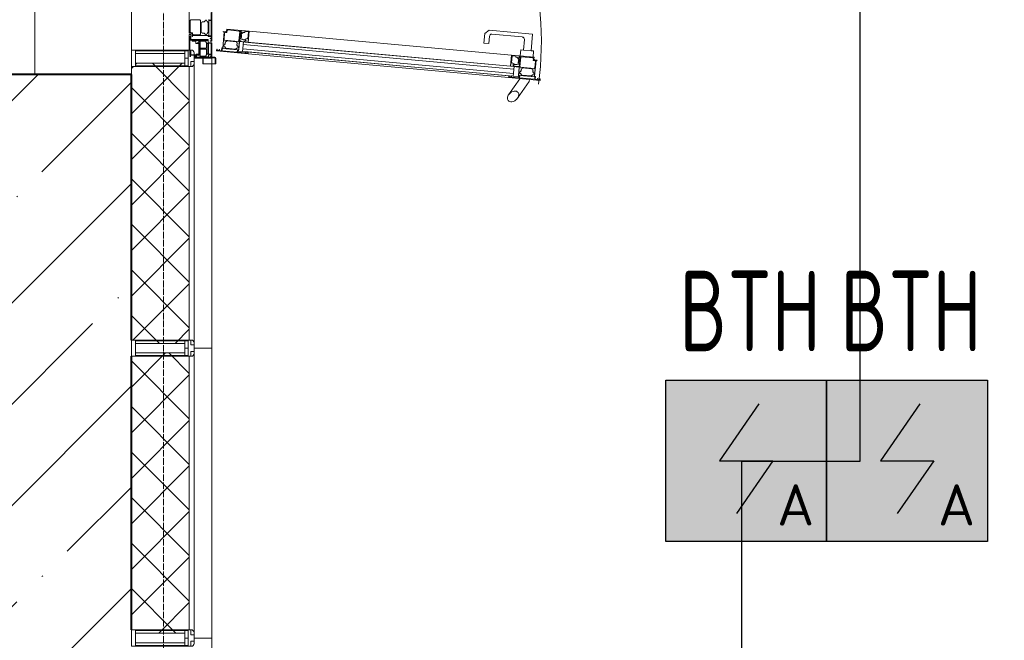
# Model space of a CAD drawing. Header units: millimetres. Extents: x -135639 to 224623, y -383017 to -59102.
# Tile 411 of 494: x 88566 to 91625, y -129378 to -127452. Entities that reach past the tile are written whole.
import ezdxf
from ezdxf.enums import TextEntityAlignment as Align

# ---------------------------------------------------------------- set-up
doc = ezdxf.new("R2010")
doc.units = ezdxf.units.MM
doc.linetypes.add('CONTINOUS', pattern=[0])
doc.linetypes.add('Линия сетки', pattern=[25, 20, -2.5, 0, -2.5])
for name, color, linetype, lineweight in [('A-200-M_WALL', 7, 'Continuous', 18), ('A-200-M_WALL_EXT', 7, 'Continuous', 18), ('A-200-M_WALL_PAT', 7, 'Continuous', 40), ('A-214-M_CURT_WALL', 7, 'Continuous', 18), ('A-215-M_CURT_PANEL', 7, 'Continuous', 18), ('A-325-M_DOOR', 7, 'Continuous', 18), ('A-325-M_DOOR_OPENING', 7, 'Continuous', 18), ('Z-030-M_GRID', 7, 'Continuous', 9), ('Z-060-M_DETAIL', 7, 'Continuous', 18), ('ПС', 7, 'Continuous', 40), ('СС-011-ПОЖ-СИГНАЛИЗАЦИЯ', 1, 'Continuous', 30)]:
    doc.layers.add(name, color=color, linetype=linetype, lineweight=lineweight)
doc.styles.add('1111', font='isocpeur.ttf')
pattern_1 = [(45, (0, 0), (-70.71068, 70.71068), []), (135, (0, 0), (-70.71068, -70.71068), [])]

# ---------------------------------------------------------------- blocks, each defined once
blk = doc.blocks.new('231_ADSK_Дверь_Проем - ADSK_Дверь_Проем-1867514-B1_-7_650_')
at = {"layer": 'A-325-M_DOOR_OPENING', "color": 253, "true_color": 0xaaaaaa}
for p, q in [((-1400, 150), (1400, 150)), ((-1400, -150), (1400, -150))]:
    blk.add_line(p, q, dxfattribs=at)
blk = doc.blocks.new('135_SLK_K1-2-3_KR_rvt-1-B1_-7_650_')
at = {"layer": 'A-200-M_WALL_PAT', "lineweight": 9, "true_color": 0xaaaaaa}
h = blk.add_hatch(dxfattribs=at)
h.set_pattern_fill('FP_20', color=253, style=0, pattern_type=2)
h.set_pattern_definition([(45, (0, 0), (-314.309, 314.309), []), (45, (314.3, 0), (-314.309, 314.309), [555.625, -111.125, 3.353, -107.772])])
h.paths.add_polyline_path([(96754, 60600), (97050, 60600), (97050, 65200), (96550, 65200), (96550, 60600)])
at = {"layer": 'A-200-M_WALL_EXT', "color": 253, "lineweight": 40, "true_color": 0xaaaaaa}
for p, q in [((97050, 65200), (96550, 65200)), ((97050, 64375), (97050, 65200)), ((97050, 63475), (97050, 64325))]:
    blk.add_line(p, q, dxfattribs=at)
at = {"layer": 'A-325-M_DOOR', "color": 253, "lineweight": 18, "true_color": 0xaaaaaa, "rotation": 90}
blk.add_blockref('231_ADSK_Дверь_Проем - ADSK_Дверь_Проем-1867514-B1_-7_650_', (96900, 66600), dxfattribs=at)
blk = doc.blocks.new('A_PAN_DOR_Структурные - EXT_1_Double_100__Витраж 8_3 СКУД-6495146-B1_-7_650_')
at = {"layer": 'Z-060-M_DETAIL', "lineweight": 5, "true_color": 0xfcfcfc}
h = blk.add_hatch(color=7, dxfattribs=at)
h.paths.add_polyline_path([(769.5, 936.7), (770.2, 944.8), (768.2, 952.1), (768.5, 955.9), (767.1, 956.1), (766.7, 952.3), (768.8, 944.9), (768.3, 939)])
h.paths.add_polyline_path([(777.3, 955.1), (774.1, 954.3), (775.9, 950.5), (775, 941.6), (769.5, 936.7), (767, 939.1), (763.6, 930.8), (742.4, 932.7), (743.4, 944.4), (746.5, 944.1), (747, 948.9), (754.3, 955), (753.6, 956.3), (749.5, 952.9), (747.8, 954.9), (744.4, 955.2), (744.7, 958.1), (760.5, 956.7), (768.5, 955.9), (774.2, 955.4)])
h.paths.add_polyline_path([(815, 1004.9), (806, 1005.8), (805.8, 1002.8), (756.8, 1007.2), (755.8, 1010.3), (755, 1002.4), (752.9, 1000.6), (746.4, 1001.1), (740, 931.4), (774.9, 928.3), (777.3, 955.1), (803.2, 952.8), (803.4, 954.8), (810.4, 954.1), (810.5, 955.9), (803.6, 956.6), (807.9, 1003.8), (814.8, 1003.1)])
h.paths.add_polyline_path([(818.4, 1019.7), (813.4, 1020.1), (816.7, 1018.5), (815, 1004.9)])
h.paths.add_polyline_path([(809.5, 922.1), (810.4, 954.1), (808.1, 923.5), (804, 922.6)])
h.paths.add_polyline_path([(818.4, 1019.7), (814.8, 1003.1), (810.5, 955.9), (809.5, 922.1)])
h.paths.add_polyline_path([(804.9, 992.8), (802.2, 963), (798.4, 959.8), (795.6, 955.8), (792.7, 956.1), (789.2, 961.2), (782.8, 961.8), (779.8, 965.4), (782.4, 994.5), (786, 997.5), (792.4, 996.9), (796.8, 1001.4), (799.7, 1001.1), (801.8, 996.6)])
h.paths.add_polyline_path([(781.2, 1001.2), (777.4, 959), (775.2, 957.1), (746.8, 959.7), (745, 961.9), (748.2, 997.2), (750.4, 999), (756.5, 998.4), (756.9, 1003.4), (759.1, 1005.2), (779.4, 1003.4)])
h.paths.add_polyline_path([(763.7, 951.6), (760.2, 953.4), (755.8, 953.8), (755.6, 952.4)])
h = blk.add_hatch(color=7, dxfattribs=at)
h.paths.add_polyline_path([(689.4, 86.5), (689.8, 90.4), (693.1, 97.2), (693.8, 105.3), (692.2, 103.3), (691.7, 97.4), (688.3, 90.5), (687.9, 86.7)])
h.paths.add_polyline_path([(695.8, 84.2), (697.6, 82), (693.7, 39.8), (691.6, 37.9), (671.2, 39.8), (669.4, 42), (669.9, 46.9), (663.8, 47.5), (662, 49.7), (665.2, 84.9), (667.4, 86.7)])
h.paths.add_polyline_path([(698.2, 85.7), (689.4, 86.5), (695.8, 84.2), (681.4, 87.3), (665.6, 88.7), (665.8, 91.6), (669.2, 91.3), (671.3, 93), (674.7, 88.9), (675.6, 90), (669.5, 97.4), (669.9, 102.2), (666.8, 102.5), (667.9, 114.1), (689.1, 112.2), (688.9, 110.2), (691, 103.4), (695.1, 105.2), (698.4, 99.5), (697.6, 90.6), (695.2, 87.2)])
h.paths.add_polyline_path([(726.3, 30), (725.5, 16.3), (721.9, 15.3), (726.9, 14.8)])
h.paths.add_polyline_path([(730.9, 80.8), (723.9, 81.4), (724.1, 83.4), (698.2, 85.7), (700.7, 112.6), (665.8, 115.8), (659.5, 46.1), (665.9, 45.5), (667.7, 43.3), (667, 35.4), (668.6, 38.2), (717.6, 33.8), (717.3, 30.8), (726.3, 30), (726.4, 31.8), (719.5, 32.4), (723.8, 79.6), (730.7, 79)])
h.paths.add_polyline_path([(735.8, 112.4), (730.3, 112.9), (734.2, 111.3), (730.9, 80.8)])
h.paths.add_polyline_path([(735.8, 112.4), (730.7, 79), (726.4, 31.8), (726.9, 14.8)])
h.paths.add_polyline_path([(721.2, 73.5), (718.5, 43.7), (714.8, 40.5), (711.9, 36.5), (709, 36.8), (705.5, 41.9), (699.1, 42.5), (696.1, 46.1), (698.8, 75.2), (702.3, 78.2), (708.7, 77.6), (713.1, 82.1), (716, 81.8), (718.1, 77.3)])
h.paths.add_polyline_path([(685.4, 91.7), (677.4, 92.4), (677.2, 90.9), (681.7, 90.5)])
at = {"layer": 'A-325-M_DOOR', "color": 253, "lineweight": 5, "true_color": 0xaaaaaa}
for p, q in [((746.5, 0), (702, 0)), ((702, 0), (702, -11)), ((746.5, 9), (746.5, 0)), ((746.5, 0), (746.5, -17.4)), ((749.5, 10.5), (748, 9)), ((748, 9), (748, -26.5)), ((767, 12), (749.5, 12)), ((767, 10.5), (749.5, 10.5)), ((767, -28), (767, 12)), ((702, -11), (692, -11)), ((692, -11), (692, -65)), ((694.7, -12.5), (692, -12.5)), ((694.7, -60.2), (694.7, -12.5)), ((701.7, -17), (696.6, -19.4)), ((696.6, -19.4), (696.6, -36.6)), ((704.7, -12.5), (701.7, -17)), ((718, -17), (701.7, -17)), ((703.4, -10.8), (703.4, -2)), ((703.4, -2), (737, -2)), ((737, -10.8), (703.4, -10.8)), ((735.5, -12.5), (704.7, -12.5)), ((718, -36.6), (718, -17)), ((739, -17), (721.6, -17)), ((721.6, -36.7), (721.6, -17)), ((739, -17), (735.5, -12.5)), ((737, -2), (737, -10.8)), ((738.8, -1.9), (744.2, -1.9)), ((738.8, -10.5), (738.8, -1.9)), ((745.5, -10.5), (738.8, -10.5)), ((743.7, -19.5), (739, -17)), ((743.7, -36.7), (743.7, -19.5)), ((744.2, -1.9), (744.2, -4.3)), ((744.2, -4.3), (746.5, -4.3)), ((745.5, -10.5), (745.5, -26.5)), ((748, -17.4), (745.5, -17.4)), ((745.5, -26.5), (745.5, -36.7)), ((767, -26.5), (745.5, -26.5)), ((748.8, -27.8), (747.5, -31)), ((748.8, -27.8), (752, -26.5)), ((752, -28), (767, -28)), ((694.7, -60.2), (692, -60.2)), ((696.4, -60.7), (695.2, -61.9)), ((697.2, -56), (696.4, -56.8)), ((696.4, -56.8), (696.4, -60.7)), ((696.6, -36.6), (718, -36.6)), ((696.6, -39.4), (698.5, -37.5)), ((696.6, -40.9), (696.6, -39.4)), ((698.6, -41.8), (696.6, -40.9)), ((697.2, -49.5), (697.2, -56)), ((697.2, -49.5), (703.5, -49.5)), ((698.5, -37.5), (704.1, -37.5)), ((699.7, -43.8), (698.6, -41.8)), ((701.6, -43.8), (699.7, -43.8)), ((704.1, -38.1), (701.6, -40.6)), ((701.6, -40.6), (701.6, -43.8)), ((705.2, -40), (703.5, -41.6)), ((703.5, -41.6), (703.5, -49.5)), ((704.1, -36.6), (704.1, -38.1)), ((704.1, -38.1), (731.6, -38.1)), ((735.1, -40), (705.2, -40)), ((731.6, -36.7), (721.6, -36.7)), ((731.6, -36.7), (745.5, -36.7)), ((731.6, -38.1), (731.6, -36.7)), ((741.8, -37.5), (731.6, -37.5)), ((731.6, -38.1), (736.1, -38.1)), ((735.1, -40), (736.7, -41.6)), ((736.1, -38.1), (738.6, -40.6)), ((736.7, -49.2), (736.7, -41.6)), ((739, -49.2), (736.7, -49.2)), ((738.6, -40.6), (738.6, -43.8)), ((738.6, -43.8), (738.6, -46.5)), ((738.6, -43.8), (740.5, -43.8)), ((738.6, -46.5), (747.5, -46.5)), ((739, -68), (739, -49.2)), ((740.5, -43.8), (741.7, -41.8)), ((741, -49.3), (744, -49.3)), ((741, -55.5), (741, -49.3)), ((741.7, -41.8), (743.6, -40.9)), ((743.6, -39.4), (741.8, -37.5)), ((743.6, -40.9), (743.6, -39.4)), ((744, -55.5), (744, -49.3)), ((746.5, -55.5), (746.5, -46.5)), ((747.5, -46.5), (747.5, -31)), ((749, -55), (749, -31)), ((692, -65), (676, -65)), ((676, -65), (676, -70)), ((676, -70), (725, -70)), ((682, -68), (682, -65)), ((692, -68), (682, -68)), ((692, -65), (692, -68)), ((693.5, -61.9), (693.5, -68)), ((695.2, -61.9), (693.5, -61.9)), ((693.5, -68), (739, -68)), ((741, -65.5), (741, -68)), ((744, -68), (741, -68)), ((744, -65.5), (744, -68))]:
    blk.add_line(p, q, dxfattribs=at)
at = {"layer": 'A-325-M_DOOR', "color": 254, "lineweight": 5, "true_color": 0xd4d4d4}
blk.add_arc((699, 12), 1011.8, 82.5606, 180, dxfattribs=at)
at = {"layer": 'A-325-M_DOOR', "color": 253, "lineweight": 5, "true_color": 0xaaaaaa}
for centre in [(749.5, 9), (752, -31)]:
    blk.add_arc(centre, 3, 90, 180, dxfattribs=at)
at = {"layer": 'Z-060-M_DETAIL', "color": 253, "lineweight": 5, "true_color": 0xaaaaaa}
for p, q in [((755.8, 1010.3), (755, 1002.4)), ((757, 1010.2), (755.8, 1010.3)), ((756.8, 1007.2), (757, 1010.2)), ((809.5, 922.1), (818.4, 1019.7)), ((812.7, 1012.9), (812.6, 1011.6)), ((812.6, 1011.6), (815.6, 1011.3)), ((816.2, 1012.6), (812.7, 1012.9)), ((813.4, 1020.1), (813.2, 1018.9)), ((813.2, 1018.9), (816.7, 1018.5)), ((818.4, 1019.7), (813.4, 1020.1)), ((815.6, 1011.3), (815, 1004.9)), ((816.7, 1018.5), (816.2, 1012.6)), ((674.7, 996.6), (662.3, 861.2)), ((726.5, 991.9), (674.7, 996.6)), ((724.3, 968), (726.5, 991.9)), ((727.2, 999.9), (726.5, 991.9)), ((746.1, 998.2), (727.2, 999.9)), ((746.4, 1001.1), (740, 931.4)), ((742.5, 958.3), (746.1, 998.2)), ((745, 961.9), (748.2, 997.2)), ((752.9, 1000.6), (746.4, 1001.1)), ((748.2, 997.2), (750.4, 999)), ((750.4, 999), (756.5, 998.4)), ((755, 1002.4), (752.9, 1000.6)), ((756.5, 998.4), (756.9, 1003.4)), ((805.8, 1002.8), (756.8, 1007.2)), ((756.9, 1003.4), (759.1, 1005.2)), ((759.1, 1005.2), (779.4, 1003.4)), ((781.2, 1001.2), (777.4, 959)), ((779.4, 1003.4), (781.2, 1001.2)), ((779.8, 965.4), (782.4, 994.5)), ((782.4, 994.5), (784.5, 995.7)), ((784.5, 995.7), (786, 997.5)), ((786, 997.5), (792.4, 996.9)), ((792.4, 996.9), (795.4, 999.5)), ((795.4, 999.5), (796.8, 1001.4)), ((796.8, 1001.4), (799.7, 1001.1)), ((799.7, 1001.1), (801.8, 996.6)), ((801.8, 996.6), (804.9, 992.8)), ((804.9, 992.8), (802.2, 963)), ((803.6, 956.6), (807.9, 1003.8)), ((806, 1005.8), (805.8, 1002.8)), ((815, 1004.9), (806, 1005.8)), ((807.9, 1003.8), (814.8, 1003.1)), ((814.8, 1003.1), (810.5, 955.9)), ((822.3, 986.2), (815.4, 986.8)), ((873.9, 949.8), (822.3, 986.2)), ((675.2, 870.1), (683.8, 964.7)), ((691.4, 971), (724.3, 968)), ((724.3, 968), (723.6, 960)), ((723.6, 960), (742.5, 958.3)), ((744.4, 955.2), (744.7, 958.1)), ((747.8, 954.9), (744.4, 955.2)), ((744.7, 958.1), (760.5, 956.7)), ((746.8, 959.7), (745, 961.9)), ((746.5, 944.1), (747, 948.9)), ((775.2, 957.1), (746.8, 959.7)), ((747, 948.9), (754.3, 955)), ((749.5, 952.9), (747.8, 954.9)), ((753.6, 956.3), (749.5, 952.9)), ((757.8, 955.9), (753.6, 956.3)), ((754.3, 955), (757.7, 954.7)), ((755.8, 953.8), (755.6, 952.4)), ((755.6, 952.4), (763.7, 951.6)), ((760.2, 953.4), (755.8, 953.8)), ((757.7, 954.7), (757.8, 955.9)), ((760.5, 956.7), (760.2, 953.4)), ((761.8, 953.3), (762.1, 956.5)), ((763.8, 953.1), (761.8, 953.3)), ((762.1, 956.5), (767.1, 956.1)), ((763.7, 951.6), (763.8, 953.1)), ((767.1, 956.1), (766.7, 952.3)), ((766.7, 952.3), (768.8, 944.9)), ((768.2, 952.1), (768.5, 955.9)), ((770.2, 944.8), (768.2, 952.1)), ((768.5, 955.9), (774.2, 955.4)), ((774.2, 955.4), (774.1, 954.3)), ((774.1, 954.3), (775.9, 950.5)), ((774.9, 928.3), (777.3, 955.1)), ((775.9, 950.5), (775, 941.6)), ((777.4, 959), (775.2, 957.1)), ((777.3, 955.1), (775.9, 939.2)), ((806.7, 952.5), (777.3, 955.1)), ((777.3, 955.1), (803.2, 952.8)), ((781.6, 963.9), (779.8, 965.4)), ((782.8, 961.8), (781.6, 963.9)), ((789.2, 961.2), (782.8, 961.8)), ((791.7, 958.2), (789.2, 961.2)), ((792.7, 956.1), (791.7, 958.2)), ((795.6, 955.8), (792.7, 956.1)), ((798.4, 959.8), (795.6, 955.8)), ((802.2, 963), (798.4, 959.8)), ((803.2, 952.8), (803.4, 954.8)), ((803.4, 954.8), (810.4, 954.1)), ((810.5, 955.9), (803.6, 956.6)), ((805.3, 936.5), (806.7, 952.5)), ((810.4, 954.1), (808.3, 930.9)), ((812.6, 957), (813.7, 956.9)), ((813.7, 956.9), (863, 922)), ((740, 931.4), (665.8, 115.8)), ((775.9, 939.2), (699.3, 98.2)), ((700.7, 112.6), (774.9, 928.3)), ((707.3, 97.5), (783.9, 938.5)), ((797.3, 937.3), (720.8, 96.2)), ((728.7, 95.5), (805.3, 936.5)), ((804, 922.6), (730.3, 112.9)), ((735.8, 112.4), (809.5, 922.1)), ((740, 931.4), (774.9, 928.3)), ((742.4, 932.7), (743.4, 944.4)), ((763.6, 930.8), (742.4, 932.7)), ((743.4, 944.4), (746.5, 944.1)), ((763.8, 932.7), (763.6, 930.8)), ((767, 939.1), (763.8, 932.7)), ((768.3, 939), (767, 939.1)), ((768.8, 944.9), (768.3, 939)), ((769.5, 936.7), (770.2, 944.8)), ((770.8, 936.6), (769.5, 936.7)), ((775, 941.6), (770.8, 936.6)), ((775.9, 939.2), (805.3, 936.5)), ((783.9, 938.5), (775.9, 939.2)), ((805.3, 936.5), (797.3, 937.3)), ((804, 922.6), (805.3, 936.5)), ((804.1, 923.9), (804, 922.6)), ((804, 922.6), (809.5, 922.1)), ((808.1, 923.5), (804.1, 923.9)), ((804.8, 931.2), (804.7, 929.9)), ((804.7, 929.9), (808.6, 929.5)), ((808.3, 930.9), (804.8, 931.2)), ((808.6, 929.5), (808.1, 923.5)), ((662.3, 861.2), (673.2, 848.1)), ((704.4, 860.4), (681.5, 862.4)), ((703.1, 845.4), (704.4, 860.4)), ((673.2, 848.1), (703.1, 845.4)), ((665.8, 115.8), (659.5, 46.1)), ((700.7, 112.6), (665.8, 115.8)), ((666.8, 102.5), (667.9, 114.1)), ((669.9, 102.2), (666.8, 102.5)), ((667.9, 114.1), (689.1, 112.2)), ((669.2, 91.3), (671.3, 93)), ((669.5, 97.4), (669.9, 102.2)), ((675.6, 90), (669.5, 97.4)), ((671.3, 93), (674.7, 88.9)), ((677.4, 92.4), (677.2, 90.9)), ((685.4, 91.7), (677.4, 92.4)), ((691.7, 97.4), (688.3, 90.5)), ((689.1, 112.2), (688.9, 110.2)), ((688.9, 110.2), (691, 103.4)), ((689.8, 90.4), (693.1, 97.2)), ((691, 103.4), (692.2, 103.3)), ((692.2, 103.3), (691.7, 97.4)), ((693.1, 97.2), (693.8, 105.3)), ((693.8, 105.3), (695.1, 105.2)), ((695.1, 105.2), (698.4, 99.5)), ((698.4, 99.5), (697.6, 90.6)), ((698.2, 85.7), (700.7, 112.6)), ((699.3, 98.2), (698.2, 85.7)), ((699.3, 98.2), (707.3, 97.5)), ((728.7, 95.5), (699.3, 98.2)), ((720.8, 96.2), (728.7, 95.5)), ((726.9, 14.8), (735.8, 112.4)), ((727.6, 83.1), (728.7, 95.5)), ((728.7, 95.5), (730.2, 111.6)), ((729.7, 105.7), (729.5, 104.3)), ((729.5, 104.3), (733, 104)), ((733.6, 105.3), (729.7, 105.7)), ((730.3, 112.9), (730.2, 111.6)), ((730.2, 111.6), (734.2, 111.3)), ((735.8, 112.4), (730.3, 112.9)), ((733, 104), (730.9, 80.8)), ((734.2, 111.3), (733.6, 105.3)), ((662, 49.7), (665.2, 84.9)), ((665.2, 84.9), (667.4, 86.7)), ((665.6, 88.7), (665.8, 91.6)), ((681.4, 87.3), (665.6, 88.7)), ((665.8, 91.6), (669.2, 91.3)), ((667.4, 86.7), (695.8, 84.2)), ((674.7, 88.9), (678.9, 88.5)), ((679, 89.7), (675.6, 90)), ((677.2, 90.9), (681.7, 90.5)), ((678.9, 88.5), (679, 89.7)), ((681.7, 90.5), (681.4, 87.3)), ((683, 87.1), (683.3, 90.4)), ((687.9, 86.7), (683, 87.1)), ((683.3, 90.4), (685.3, 90.2)), ((685.3, 90.2), (685.4, 91.7)), ((688.3, 90.5), (687.9, 86.7)), ((689.4, 86.5), (689.8, 90.4)), ((695.1, 86), (689.4, 86.5)), ((697.6, 82), (693.7, 39.8)), ((695.2, 87.2), (695.1, 86)), ((697.6, 90.6), (695.2, 87.2)), ((695.8, 84.2), (697.6, 82)), ((696.1, 46.1), (698.8, 75.2)), ((698.2, 85.7), (727.6, 83.1)), ((724.1, 83.4), (698.2, 85.7)), ((698.8, 75.2), (700.8, 76.4)), ((700.8, 76.4), (702.3, 78.2)), ((702.3, 78.2), (708.7, 77.6)), ((708.7, 77.6), (711.8, 80.2)), ((711.8, 80.2), (713.1, 82.1)), ((713.1, 82.1), (716, 81.8)), ((716, 81.8), (718.1, 77.3)), ((718.1, 77.3), (721.2, 73.5)), ((721.2, 73.5), (718.5, 43.7)), ((719.5, 32.4), (723.8, 79.6)), ((723.8, 79.6), (730.7, 79)), ((723.9, 81.4), (724.1, 83.4)), ((730.9, 80.8), (723.9, 81.4)), ((730.7, 79), (726.4, 31.8)), ((659.5, 46.1), (665.9, 45.5)), ((663.8, 47.5), (662, 49.7)), ((669.9, 46.9), (663.8, 47.5)), ((665.9, 45.5), (667.7, 43.3)), ((667.7, 43.3), (667, 35.4)), ((667, 35.4), (668.3, 35.2)), ((668.3, 35.2), (668.6, 38.2)), ((668.6, 38.2), (717.6, 33.8)), ((669.4, 42), (669.9, 46.9)), ((671.2, 39.8), (669.4, 42)), ((691.6, 37.9), (671.2, 39.8)), ((693.7, 39.8), (691.6, 37.9)), ((697.9, 44.5), (696.1, 46.1)), ((699.1, 42.5), (697.9, 44.5)), ((705.5, 41.9), (699.1, 42.5)), ((708, 38.9), (705.5, 41.9)), ((709, 36.8), (708, 38.9)), ((711.9, 36.5), (709, 36.8)), ((714.8, 40.5), (711.9, 36.5)), ((718.5, 43.7), (714.8, 40.5)), ((717.6, 33.8), (717.3, 30.8)), ((717.3, 30.8), (726.3, 30)), ((726.4, 31.8), (719.5, 32.4)), ((722, 16.6), (721.9, 15.3)), ((721.9, 15.3), (726.9, 14.8)), ((725.5, 16.3), (722, 16.6)), ((722.7, 23.9), (722.6, 22.6)), ((722.6, 22.6), (726.1, 22.3)), ((725.7, 23.6), (722.7, 23.9)), ((726.1, 22.3), (725.5, 16.3)), ((726.3, 30), (725.7, 23.6))]:
    blk.add_line(p, q, dxfattribs=at)
at = {"layer": 'Z-060-M_DETAIL', "color": 7, "lineweight": 5, "true_color": 0xececec}
for p, q in [((697.2, 0), (599.2, 0)), ((607.9, -2), (631.2, -2)), ((631.2, -9), (629.2, -9)), ((631.2, -2), (631.2, -9)), ((631.5, -16.9), (635.8, -14.4)), ((631.5, -19.8), (631.5, -16.9)), ((633.6, -21), (631.5, -19.8)), ((633, -9), (633, -2)), ((633, -2), (680.4, -2)), ((680.4, -9), (633, -9)), ((636.4, -23.8), (633.6, -21)), ((635.8, -14.4), (639.3, -11)), ((636.4, -30.2), (636.4, -23.8)), ((638.3, -31.6), (636.4, -30.2)), ((639.3, -11), (669.2, -11)), ((669.2, -11), (672.8, -14.4)), ((672.2, -30.2), (670.3, -31.6)), ((675, -21), (672.2, -23.8)), ((672.2, -23.8), (672.2, -30.2)), ((672.8, -14.4), (677, -16.9)), ((677, -19.8), (675, -21)), ((677, -16.9), (677, -19.8)), ((679.2, -60.2), (679.2, -11)), ((679.2, -11), (682.2, -11)), ((680.4, -2), (680.4, -9)), ((682.2, -11), (682.2, -2)), ((682.2, -2), (688.6, -2)), ((688.6, -2), (688.6, -5)), ((688.6, -5), (689.9, -5)), ((689.9, -5), (689.9, -1.5)), ((689.9, -1.5), (695.9, -1.5)), ((695.9, -1.5), (695.9, -5)), ((695.9, -5), (697.2, -5)), ((697.2, -5), (697.2, 0)), ((631, -37.3), (633, -35.3)), ((631, -65.8), (631, -37.3)), ((633, -35.3), (675.4, -35.3)), ((639.6, -33.5), (638.3, -31.6)), ((668.9, -33.5), (639.6, -33.5)), ((670.3, -31.6), (668.9, -33.5)), ((670.4, -59.7), (670.4, -65.8)), ((675.4, -59.7), (670.4, -59.7)), ((675.4, -35.3), (677.4, -37.3)), ((677.4, -57.7), (675.4, -59.7)), ((677.4, -37.3), (677.4, -57.7)), ((682.2, -60.2), (679.2, -60.2)), ((682.2, -61.5), (682.2, -60.2)), ((602.2, -70), (672.2, -70)), ((633, -67.8), (631, -65.8)), ((668.4, -67.8), (633, -67.8)), ((670.4, -65.8), (668.4, -67.8)), ((672.2, -63.5), (674.2, -61.5)), ((672.2, -70), (672.2, -63.5)), ((674.2, -61.5), (682.2, -61.5))]:
    blk.add_line(p, q, dxfattribs=at)
at = {"layer": 'Z-060-M_DETAIL', "color": 253, "lineweight": 5, "true_color": 0xaaaaaa}
for centre, start, end in [((690.8, 964), 84.8, 174.8), ((682.2, 869.4), 174.8, 264.8)]:
    blk.add_arc(centre, 7, start, end, dxfattribs=at)
for points in [[(855.7, 951.3), (854.2, 950), (852, 946.7), (851.5, 939.7), (853.9, 932.1), (858.7, 925.4), (864.7, 920.7), (870.9, 918.1), (876.8, 918), (879.9, 919.5), (881.3, 920.6)], [(881.3, 920.6), (882.8, 921.8), (885, 925.2), (885.5, 932.2), (883, 939.8), (878.3, 946.4), (872.3, 951.2), (866.1, 953.7), (860.2, 953.9), (857, 952.4), (855.7, 951.3)]]:
    blk.add_open_spline(points, degree=3, knots=[0, 0, 0, 0, 0.133333, 0.266667, 0.4, 0.533333, 0.65, 0.766667, 0.883333, 1, 1, 1, 1], dxfattribs=at)
blk = doc.blocks.new('Rectangular Mullion - 50Wx250H-3927046-B1_-7_650_')
at = {"layer": 'Z-060-M_DETAIL', "color": 253, "lineweight": 5, "true_color": 0xaaaaaa}
for p, q in [((0, 250), (-25, 250)), ((-25, 250), (-25, 237.3)), ((-25, 65.2), (-25, 250)), ((-25, 250), (0, 250)), ((25, 250), (0, 250)), ((25, 250), (0, 250)), ((25, 237.3), (25, 250)), ((25, 65.2), (25, 250)), ((-23, 237.3), (0, 237.3)), ((-23, 237.3), (0, 237.3)), ((-23, 237.3), (-23, 73.6)), ((0, 237.3), (-14.9, 237.3)), ((-14.9, 237.3), (-14.9, 84)), ((-14.9, 84), (-14.9, 237.3)), ((14.9, 237.3), (0, 237.3)), ((0, 237.3), (23, 237.3)), ((23, 237.3), (0, 237.3)), ((14.9, 84), (14.9, 237.3)), ((14.9, 84), (14.9, 237.3)), ((23, 237.3), (23, 73.6)), ((-25, 73.6), (-25, 65.2)), ((-25, 65.2), (-25, 60.2)), ((-10, 65.2), (-25, 65.2)), ((-25, 65.2), (-25, 60.2)), ((-25, 65.2), (-10, 65.2)), ((-10, 65.2), (-25, 65.2)), ((0, 84), (-23, 84)), ((-23, 84), (-23, 73.6)), ((0, 84), (-23, 84)), ((-23, 73.6), (0, 73.6)), ((0, 73.6), (-23, 73.6)), ((-0.5, 73.6), (-23, 73.6)), ((-14.9, 84), (0, 84)), ((-10, 55), (-10, 65.2)), ((-10, 65.2), (-10, 55)), ((-10, 55), (-10, 65.2)), ((0, 84), (14.9, 84)), ((23, 84), (0, 84)), ((0, 84), (0, 73.6)), ((0, 84), (23, 84)), ((0, 73.6), (0, 84)), ((0, 73.6), (23, 73.6)), ((23, 73.6), (0, 73.6)), ((0.5, 73.6), (23, 73.6)), ((10, 65.2), (10, 55)), ((25, 65.2), (10, 65.2)), ((10, 55), (10, 65.2)), ((10, 65.2), (25, 65.2)), ((10, 65.2), (25, 65.2)), ((10, 55), (10, 65.2)), ((23, 73.6), (23, 84)), ((25, 65.2), (25, 73.6)), ((25, 65.2), (25, 60.2)), ((25, 60.2), (25, 65.2)), ((-10, 55), (-14, 55)), ((-14, 55), (-10, 55)), ((-10, 55), (0, 55)), ((0, 55), (-10, 55)), ((0, 55), (10, 55)), ((0, 55), (10, 55)), ((10, 55), (14, 55)), ((10, 55), (14, 55))]:
    blk.add_line(p, q, dxfattribs=at)
for centre, start, end in [((-14, 69.1), 218.9723, 270), ((-14, 69.1), 218.9723, 270), ((-14, 69.1), 218.9723, 270), ((14, 69.1), 270, 321.0277), ((14, 69.1), 270, 321.0277), ((14, 69.1), 270, 321.0277)]:
    blk.add_arc(centre, 14.1, start, end, dxfattribs=at)
blk = doc.blocks.new('Rectangular Mullion - R_InvisibleFrame_50Wx250H-6493942-B1_-7_650_')
at = {"layer": 'A-214-M_CURT_WALL', "color": 253, "lineweight": 5, "true_color": 0xaaaaaa}
for p, q in [((-25, 73.6), (-25, 237.3)), ((25, 237.3), (25, 73.6))]:
    blk.add_line(p, q, dxfattribs=at)
blk = doc.blocks.new('135_SLK_K3_AR_FCD_rvt-1-B1_-7_650_')
at = {"layer": 'A-200-M_WALL_PAT', "lineweight": 5, "true_color": 0xaaaaaa}
h = blk.add_hatch(dxfattribs=at)
h.set_pattern_fill('FP_251', color=253, style=0, pattern_type=2)
h.set_pattern_definition(pattern_1)
h.paths.add_polyline_path([(97114.1, 64364.9), (97216, 64364.9), (97216, 64373), (97226.4, 64373), (97226.4, 64375), (97230, 64375), (97230, 65225), (97226.4, 65225), (97226.4, 65227), (97216, 65227), (97216, 65235.1), (97062.7, 65235.1), (97062.7, 65225), (97050, 65225), (97050, 64375), (97062.7, 64375), (97062.7, 64364.9)])
h = blk.add_hatch(dxfattribs=at)
h.set_pattern_fill('FP_251', color=253, style=0, pattern_type=2)
h.set_pattern_definition(pattern_1)
h.paths.add_polyline_path([(97216, 63464.9), (97216, 63473), (97226.4, 63473), (97226.4, 63475), (97230, 63475), (97230, 64325), (97226.4, 64325), (97226.4, 64327), (97216, 64327), (97216, 64335.1), (97062.7, 64335.1), (97062.7, 64325), (97050, 64325), (97050, 63475), (97062.7, 63475), (97062.7, 63464.9), (97114.1, 63464.9)])
at = {"layer": 'A-200-M_WALL', "color": 253, "lineweight": 9, "true_color": 0xaaaaaa}
for p, q in [((97050, 65225), (97050, 64375)), ((97230, 64375), (97230, 65225)), ((97300, 65250), (97245, 65250)), ((97245, 64364), (97245, 65236)), ((97300, 64350), (97300, 65250)), ((97245, 64350), (97300, 64350)), ((97300, 64350), (97245, 64350)), ((97300, 63450), (97300, 64350)), ((97050, 64325), (97050, 63475)), ((97230, 63475), (97230, 64325)), ((97245, 63464), (97245, 64336)), ((97245, 63450), (97300, 63450)), ((97300, 63450), (97245, 63450)), ((97300, 62550), (97300, 63450))]:
    blk.add_line(p, q, dxfattribs=at)
at = {"layer": 'A-214-M_CURT_WALL', "color": 253, "lineweight": 5, "true_color": 0xaaaaaa, "extrusion": (0, 0, -1), "rotation": 270.0000000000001}
for name, p in [('Rectangular Mullion - 50Wx250H-3927046-B1_-7_650_', (-97300, 65250)), ('Rectangular Mullion - R_InvisibleFrame_50Wx250H-6493942-B1_-7_650_', (-97300, 65250)), ('Rectangular Mullion - 50Wx250H-3927046-B1_-7_650_', (-97300, 64350)), ('Rectangular Mullion - R_InvisibleFrame_50Wx250H-6493942-B1_-7_650_', (-97300, 64350)), ('Rectangular Mullion - 50Wx250H-3927046-B1_-7_650_', (-97300, 63450)), ('Rectangular Mullion - R_InvisibleFrame_50Wx250H-6493942-B1_-7_650_', (-97300, 63450))]:
    blk.add_blockref(name, p, dxfattribs=at)
at = {"layer": 'A-215-M_CURT_PANEL', "color": 253, "lineweight": 5, "true_color": 0xaaaaaa, "rotation": 269.9999999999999}
blk.add_blockref('A_PAN_DOR_Структурные - EXT_1_Double_100__Витраж 8_3 СКУД-6495146-B1_-7_650_', (97300, 66000), dxfattribs=at)
blk = doc.blocks.new('-1 эт')
at = {"layer": 'Z-030-M_GRID', "color": 253, "linetype": 'Линия сетки', "true_color": 0xaaaaaa}
blk.add_line((97150, -19695.2), (97150, 133719.9), dxfattribs=at)
at = {"lineweight": 5}
for name in ['135_SLK_K1-2-3_KR_rvt-1-B1_-7_650_', '135_SLK_K3_AR_FCD_rvt-1-B1_-7_650_']:
    blk.add_blockref(name, (0, 0), dxfattribs=at)
blk = doc.blocks.new('*U4706')
at = {"lineweight": 35, "true_color": 0xffffff}
h = blk.add_hatch(color=7, dxfattribs=at)
h.dxf.hatch_style = 1
h.paths.add_polyline_path([(0, 499.6), (0, 0), (499.6, 0), (499.6, 499.6)])
at = {"color": 1, "linetype": 'ByBlock', "lineweight": -2}
for p, q in [((289.5, 426.3), (166.9, 249.8)), ((166.9, 249.8), (332.7, 249.8)), ((332.7, 249.8), (219.3, 86.3))]:
    blk.add_line(p, q, dxfattribs=at)
at = {"color": 1, "linetype": 'ByBlock', "lineweight": -2, "ltscale": 0.1}
blk.add_lwpolyline([(0, 499.6), (499.6, 499.6), (499.6, 0), (0, 0)], close=True, dxfattribs=at)
at = {"color": 1, "linetype": 'ByBlock', "lineweight": -2, "ltscale": 1000, "style": '1111'}
blk.add_text('A', height=128.1, dxfattribs=at).set_placement((403.4, 49.2), align=Align.CENTER)
at = {"color": 0, "linetype": 'ByBlock', "lineweight": -2, "style": '1111'}
blk.add_attdef('INDEX', (-63.3, -234.7), '', height=125, dxfattribs=at)
at = {"color": 0, "linetype": 'ByBlock', "lineweight": -2, "style": '1111', "flags": 1}
for tag, p in [('NAME_DEVICE', (-64.1, -421.2)), ('NUM_POM', (-81.6, -847))]:
    blk.add_attdef(tag, p, '', height=125, dxfattribs=at)
at = {"color": 0, "linetype": 'ByBlock', "lineweight": -2, "style": '1111', "width": 0.7}
blk.add_attdef('NUM_DEVICE', (-64.1, -629.5), '', height=125, dxfattribs=at)

msp = doc.modelspace()

# ---------------------------------------------------------------- linework, layer by layer
at = {"layer": 'СС-011-ПОЖ-СИГНАЛИЗАЦИЯ', "lineweight": 30}
msp.add_lwpolyline([(91176.7, -122825.4), (91176.7, -128823), (90808.9, -128823), (90808.9, -129865.4), (96122.6, -129865.4)], dxfattribs=at)

# ---------------------------------------------------------------- block references
msp.add_blockref('-1 эт', (-8136.8, -192821.5))
at = {"layer": 'ПС', "color": 7, "linetype": 'CONTINOUS', "lineweight": 30, "ltscale": 100}
ref = msp.add_blockref('*U4706', (90573.5, -129071.3), dxfattribs=dict(at, xscale=1.000736, yscale=1.000736, zscale=1.000736))
ref.add_attrib('NUM_DEVICE', 'BTH', dxfattribs={"layer": '0', "color": 0, "linetype": 'ByBlock', "lineweight": -2, "ltscale": 100, "height": 250.18, "style": '1111', "width": 0.7}).set_placement((90835.2, -128480.8), align=Align.CENTER)
ref = msp.add_blockref('*U4706', (91073.4, -129071.3), dxfattribs=dict(at, xscale=1.000736, yscale=1.000736, zscale=1.000736))
ref.add_attrib('NUM_DEVICE', 'BTH', dxfattribs={"layer": '0', "color": 0, "linetype": 'ByBlock', "lineweight": -2, "ltscale": 100, "height": 250.18, "style": '1111', "width": 0.7}).set_placement((91335.2, -128480.8), align=Align.CENTER)

doc.saveas('drawing.dxf')
